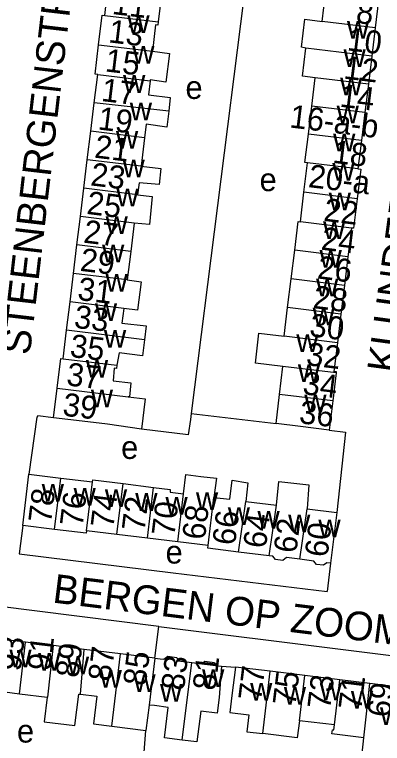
# Model space of a CAD drawing. Extents: x 157569 to 159501, y 382907 to 384670.
# Drawn here: x 158314.5 to 158378.5, y 383245.4 to 383372.1 of the extents above; entities that cross this region are included whole.
import ezdxf

# ---------------------------------------------------------------- set-up
doc = ezdxf.new("R2010")
doc.units = 0
for name, color, linetype in [('BLT_Basislijn', 7, 'Continuous'), ('BLT_Bebouwing', 7, 'Continuous'), ('BLT_Centroide', 7, 'Continuous'), ('BLT_Huisnummer', 7, 'Continuous'), ('BLT_Huisnummer_ tussenligend', 7, 'Continuous'), ('BLT_Huisnummer_reeks', 7, 'Continuous'), ('BLT_Onderdoorgang_en_onderverdeling', 7, 'Continuous'), ('BLT_Onderverdeling_panden', 7, 'Continuous'), ('BLT_Straatnaam', 7, 'Continuous')]:
    doc.layers.add(name, color=color, linetype=linetype)

msp = doc.modelspace()

# ---------------------------------------------------------------- linework, layer by layer
at = {"layer": 'BLT_Basislijn'}
for p, q in [((158355.97, 383387.8), (158345.24, 383302.74)), ((158345.24, 383302.74), (158359.98, 383300.99)), ((158315.92, 383283.29), (158315.31, 383278.35)), ((158315.31, 383278.35), (158342.09, 383275.07)), ((158369.46, 383276.73), (158368.86, 383271.79)), ((158342.09, 383275.07), (158368.86, 383271.79)), ((158339.59, 383265.74), (158277.12, 383273.59)), ((158338.91, 383260.25), (158339.59, 383265.74)), ((158350.48, 383258.81), (158352.94, 383258.69)), ((158336.5, 383237.34), (158337.36, 383247.64))]:
    msp.add_line(p, q, dxfattribs=at)
for points in [[(158321.3, 383302.01), (158318.55, 383302.34), (158318.39, 383302.11), (158317.01, 383292.21)], [(158345.24, 383302.74), (158345.12, 383301.73), (158344.71, 383299.03), (158336.57, 383300.05)], [(158369.21, 383299.86), (158372.05, 383299.48), (158370.54, 383285.53)], [(158339.59, 383265.74), (158436.22, 383253.68)]]:
    msp.add_lwpolyline(points, dxfattribs=at)
at = {"layer": 'BLT_Bebouwing'}
for p, q in [((158330.2, 383371.91), (158330.75, 383376.5)), ((158340.06, 383375.37), (158339.5, 383370.78)), ((158377.82, 383374.66), (158377.22, 383369.76)), ((158377.22, 383369.76), (158376.62, 383364.86)), ((158376.62, 383364.86), (158376.03, 383359.96)), ((158328.37, 383356.73), (158328.97, 383361.66)), ((158366.2, 383356.18), (158366.8, 383361.09)), ((158376.03, 383359.96), (158375.43, 383355.06)), ((158327.77, 383351.79), (158328.37, 383356.73)), ((158365.6, 383351.28), (158366.2, 383356.18)), ((158375.43, 383355.06), (158374.83, 383350.16)), ((158327.16, 383346.85), (158327.77, 383351.79)), ((158365, 383346.38), (158365.6, 383351.28)), ((158337.11, 383350.65), (158336.51, 383345.71)), ((158374.83, 383350.16), (158374.23, 383345.26)), ((158326.56, 383341.91), (158327.16, 383346.85)), ((158364.83, 383341.19), (158365.46, 383346.33)), ((158365.46, 383346.33), (158365, 383346.38)), ((158325.96, 383336.97), (158326.56, 383341.91)), ((158364.21, 383336.06), (158364.83, 383341.19)), ((158325.36, 383332.03), (158325.96, 383336.97)), ((158335.31, 383335.83), (158334.71, 383330.89)), ((158373.1, 383334.97), (158372.49, 383329.99)), ((158324.76, 383327.09), (158325.36, 383332.03)), ((158334.71, 383330.89), (158334.11, 383325.95)), ((158362.61, 383326.14), (158363.22, 383331.12)), ((158372.49, 383329.99), (158371.88, 383325.01)), ((158324.16, 383322.15), (158324.76, 383327.09)), ((158362, 383321.16), (158362.61, 383326.14)), ((158371.88, 383325.01), (158371.27, 383320.03)), ((158323.56, 383317.21), (158324.16, 383322.15)), ((158361.39, 383316.18), (158362, 383321.16)), ((158371.27, 383320.03), (158370.66, 383315.05)), ((158322.96, 383312.27), (158323.56, 383317.21)), ((158370.66, 383315.05), (158370.05, 383310.06)), ((158360.59, 383306.06), (158361.18, 383310.93)), ((158370.42, 383309.79), (158369.83, 383304.94)), ((158321.3, 383302.01), (158321.93, 383307.16)), ((158359.98, 383300.99), (158360.59, 383306.06)), ((158369.83, 383304.94), (158369.21, 383299.86)), ((158336.57, 383300.05), (158330.65, 383300.87)), ((158315.92, 383283.29), (158317.01, 383292.21)), ((158317.01, 383292.21), (158322.54, 383291.53)), ((158322.54, 383291.53), (158328.08, 383290.85)), ((158333.41, 383290.6), (158338.68, 383289.9)), ((158354.71, 383287.47), (158360.05, 383286.82)), ((158365.39, 383286.16), (158370.54, 383285.53)), ((158370.54, 383285.53), (158369.46, 383276.73)), ((158321.45, 383282.61), (158315.92, 383283.29)), ((158332.32, 383281.73), (158327.04, 383282.37)), ((158337.6, 383281.08), (158332.32, 383281.73)), ((158342.89, 383280.43), (158337.6, 383281.08)), ((158348.17, 383279.79), (158342.89, 383280.43)), ((158358.78, 383278.02), (158353.44, 383278.67)), ((158316.44, 383263.01), (158311.32, 383263.64)), ((158321.29, 383262.41), (158316.44, 383263.01)), ((158326.63, 383261.76), (158321.29, 383262.41)), ((158332.96, 383260.98), (158326.63, 383261.76)), ((158338.91, 383260.25), (158332.96, 383260.98)), ((158338.91, 383260.25), (158339.83, 383260.13)), ((158358.96, 383257.94), (158352.94, 383258.69)), ((158365.01, 383257.2), (158358.96, 383257.94)), ((158371.08, 383256.45), (158365.01, 383257.2)), ((158376.31, 383255.8), (158371.08, 383256.45)), ((158380.92, 383255.24), (158376.31, 383255.8)), ((158310.43, 383254.66), (158315.37, 383254.05)), ((158315.37, 383254.05), (158320.18, 383253.45)), ((158338.82, 383252), (158337.9, 383252.06)), ((158331.42, 383248.41), (158337.36, 383247.64)), ((158370.12, 383248.63), (158364.07, 383249.36))]:
    msp.add_line(p, q, dxfattribs=at)
for points in [[(158367.99, 383370.89), (158368.59, 383375.79), (158369.04, 383375.73)], [(158329.12, 383366.84), (158329.75, 383371.97), (158330.2, 383371.91)], [(158365.18, 383366.26), (158364.39, 383366.38), (158364.99, 383371.3), (158367.99, 383370.89)], [(158339.5, 383370.78), (158339.43, 383370.21), (158339.04, 383370.26), (158338.48, 383365.7)], [(158328.97, 383361.66), (158328.5, 383361.72), (158329.12, 383366.84)], [(158366.8, 383361.09), (158364.59, 383361.35), (158365.18, 383366.26)], [(158338.48, 383365.7), (158341.44, 383365.32), (158340.83, 383360.3), (158338.1, 383360.71), (158338.08, 383360.55)], [(158338.08, 383360.55), (158337.78, 383358.1), (158341.59, 383357.64), (158341.31, 383355.29)], [(158341.31, 383355.29), (158340.97, 383352.49), (158337.42, 383353), (158337.11, 383350.65)], [(158336.51, 383345.71), (158339.96, 383345.33), (158339.63, 383342.52), (158336.18, 383342.82), (158335.91, 383340.77)], [(158374.23, 383345.26), (158374.7, 383345.2), (158374.07, 383340.06)], [(158335.91, 383340.77), (158338.42, 383340.47), (158337.99, 383335.57), (158335.31, 383335.83)], [(158374.07, 383340.06), (158373.45, 383334.93), (158373.1, 383334.97)], [(158363.22, 383331.12), (158363.83, 383336.1), (158364.21, 383336.06)], [(158334.11, 383325.95), (158336.5, 383325.62), (158335.88, 383320.7), (158333.51, 383321.01)], [(158333.51, 383321.01), (158333.14, 383318.46), (158337.38, 383317.99), (158337.08, 383315.56)], [(158337.08, 383315.56), (158336.74, 383312.74), (158332.7, 383313.29), (158332.31, 383311.13)], [(158361.18, 383310.93), (158356.38, 383311.5), (158356.99, 383316.72), (158361.39, 383316.18)], [(158321.93, 383307.16), (158322.55, 383312.32), (158322.96, 383312.27)], [(158332.31, 383311.13), (158332.24, 383310.59), (158331.83, 383310.64), (158331.65, 383308.44), (158334.72, 383308.06), (158334.51, 383305.64), (158334.25, 383305.66)], [(158370.05, 383310.06), (158370.45, 383310.02), (158370.42, 383309.79)], [(158334.25, 383305.66), (158337.23, 383305.29), (158336.57, 383300.05)], [(158330.65, 383300.87), (158326.26, 383301.4), (158321.3, 383302.01)], [(158369.21, 383299.86), (158364.24, 383300.46), (158359.98, 383300.99)], [(158343.91, 383288.79), (158344.27, 383292.14), (158346.9, 383291.81), (158349.63, 383291.52), (158349.19, 383288.14)], [(158328.08, 383290.85), (158328.12, 383291.24), (158333.41, 383290.6)], [(158349.19, 383288.14), (158351.92, 383287.85), (158352.33, 383291.15), (158355.06, 383290.67), (158354.71, 383287.47)], [(158360.05, 383286.82), (158360.48, 383290.95), (158365.7, 383290.36), (158365.39, 383286.16)], [(158338.68, 383289.9), (158341.59, 383289.52), (158341.54, 383289.08), (158343.91, 383288.79)], [(158327.04, 383282.37), (158326.98, 383281.93), (158321.45, 383282.61)], [(158353.44, 383278.67), (158348.11, 383279.32), (158348.17, 383279.79)], [(158364.13, 383277.41), (158361.79, 383277.7), (158361.18, 383277.22), (158359.86, 383277.38), (158359.43, 383277.94), (158358.78, 383278.02)], [(158369.46, 383276.73), (158368.8, 383276.81), (158368.23, 383276.36), (158367.04, 383276.51), (158366.56, 383277.11), (158364.13, 383277.41)], [(158339.83, 383260.13), (158340.49, 383260.05), (158341.14, 383260.56), (158342.7, 383260.37), (158342.96, 383259.74), (158345.35, 383259.45)], [(158350.48, 383258.81), (158350.11, 383253.4), (158349.77, 383250.65), (158346.91, 383251.01), (158346.21, 383245.68), (158343.64, 383246)], [(158345.35, 383259.45), (158347.23, 383259.22), (158347.6, 383259.71), (158349.28, 383259.5), (158349.52, 383258.93), (158350.48, 383258.81)], [(158352.94, 383258.69), (158352.32, 383253.73), (158351.96, 383250.81), (158355.26, 383250.38), (158354.9, 383247.4), (158357.66, 383247.11)], [(158320.18, 383253.45), (158319.66, 383249.19), (158325.01, 383248.53), (158325.68, 383253.99), (158325.99, 383253.95)], [(158325.99, 383253.95), (158328.82, 383253.6), (158328.25, 383248.8), (158331.42, 383248.41)], [(158337.9, 383252.06), (158337.36, 383247.64)], [(158343.64, 383246), (158340.57, 383246.38), (158341.23, 383251.68), (158338.82, 383252)], [(158364.07, 383249.36), (158363.65, 383246.39), (158357.66, 383247.11)], [(158375.25, 383246.36), (158369.68, 383247.08), (158369.77, 383247.8), (158370.02, 383247.77), (158370.12, 383248.63)], [(158379.58, 383241.8), (158379.53, 383241.43), (158374.76, 383242.01), (158375.25, 383246.36)]]:
    msp.add_lwpolyline(points, dxfattribs=at)
at = {"layer": 'BLT_Onderdoorgang_en_onderverdeling'}
msp.add_lwpolyline([(158338.91, 383260.25), (158337.9, 383252.06)], dxfattribs=at)
at = {"layer": 'BLT_Onderverdeling_panden'}
for p, q in [((158330.2, 383371.91), (158339.5, 383370.78)), ((158377.22, 383369.76), (158367.99, 383370.89)), ((158329.12, 383366.84), (158338.48, 383365.7)), ((158376.62, 383364.86), (158365.18, 383366.26)), ((158328.97, 383361.66), (158338.08, 383360.55)), ((158376.03, 383359.96), (158366.8, 383361.09)), ((158341.31, 383355.29), (158328.37, 383356.73)), ((158375.43, 383355.06), (158366.2, 383356.18)), ((158337.11, 383350.65), (158327.77, 383351.79)), ((158374.83, 383350.16), (158365.6, 383351.28)), ((158336.51, 383345.71), (158327.16, 383346.85)), ((158374.23, 383345.26), (158365.46, 383346.33)), ((158335.91, 383340.77), (158326.56, 383341.91)), ((158374.07, 383340.06), (158364.83, 383341.19)), ((158335.31, 383335.83), (158325.96, 383336.97)), ((158373.1, 383334.97), (158364.21, 383336.06)), ((158334.71, 383330.89), (158325.36, 383332.03)), ((158372.49, 383329.99), (158363.22, 383331.12)), ((158334.11, 383325.95), (158324.76, 383327.09)), ((158371.88, 383325.01), (158362.61, 383326.14)), ((158333.51, 383321.01), (158324.16, 383322.15)), ((158371.27, 383320.03), (158362, 383321.16)), ((158337.08, 383315.56), (158323.56, 383317.21)), ((158370.66, 383315.05), (158361.39, 383316.18)), ((158322.96, 383312.27), (158332.31, 383311.13)), ((158370.42, 383309.79), (158361.18, 383310.93)), ((158321.93, 383307.16), (158334.25, 383305.66)), ((158369.83, 383304.94), (158360.59, 383306.06)), ((158321.45, 383282.61), (158322.54, 383291.53)), ((158327.04, 383282.37), (158328.08, 383290.85)), ((158332.32, 383281.73), (158333.41, 383290.6)), ((158337.6, 383281.08), (158338.68, 383289.9)), ((158342.89, 383280.43), (158343.91, 383288.79)), ((158348.17, 383279.79), (158349.19, 383288.14)), ((158353.44, 383278.67), (158354.71, 383287.47)), ((158358.78, 383278.02), (158360.05, 383286.82)), ((158364.13, 383277.41), (158365.39, 383286.16)), ((158315.37, 383254.05), (158316.44, 383263.01)), ((158325.99, 383253.95), (158326.63, 383261.76)), ((158331.42, 383248.41), (158332.96, 383260.98)), ((158343.64, 383246), (158345.35, 383259.45)), ((158357.66, 383247.11), (158358.96, 383257.94)), ((158364.07, 383249.36), (158365.01, 383257.2)), ((158370.12, 383248.63), (158371.08, 383256.45)), ((158375.25, 383246.36), (158376.31, 383255.8))]:
    msp.add_line(p, q, dxfattribs=at)
msp.add_lwpolyline([(158320.18, 383253.45), (158320.29, 383253.44), (158321.29, 383262.41)], dxfattribs=at)

# ---------------------------------------------------------------- texts
at = {"layer": 'BLT_Centroide'}
for s, p in [('w', (158334.12, 383368.84)), ('w', (158372.31, 383367.88)), ('w', (158334.98, 383363.56)), ('w', (158371.71, 383362.97)), ('w', (158333.38, 383358.47)), ('w', (158371.11, 383358.06)), ('e', (158344.23, 383357.41)), ('w', (158334.55, 383353.69)), ('w', (158370.52, 383353.16)), ('w', (158332.14, 383348.75)), ('w', (158369.91, 383348.28)), ('w', (158333.29, 383343.81)), ('w', (158369.77, 383343.19)), ('e', (158357.12, 383341.39)), ('w', (158332.22, 383338.75)), ('w', (158369.14, 383338.06)), ('w', (158330.34, 383333.94)), ('w', (158368.16, 383333.06)), ('w', (158329.73, 383329)), ('w', (158367.55, 383328.06)), ('w', (158330.33, 383323.91)), ('w', (158366.94, 383323.09)), ('w', (158328.48, 383318.84)), ('w', (158366.33, 383318.09)), ('w', (158330.05, 383314.16)), ('w', (158363.5, 383313.41)), ('w', (158326.91, 383308.97)), ('w', (158363.78, 383308.22)), ('w', (158327.77, 383303.84)), ('w', (158364.9, 383302.97)), ('e', (158333.04, 383294.85)), ('w', (158319.23, 383287.41)), ('w', (158324.77, 383286.73)), ('w', (158330.22, 383286.48)), ('w', (158346.05, 383285.97)), ('w', (158335.5, 383285.83)), ('w', (158340.75, 383285.16)), ('w', (158351.59, 383283.39)), ('w', (158356.75, 383282.73)), ('w', (158362.08, 383282.11)), ('w', (158367.34, 383281.2)), ('e', (158340.77, 383276.67)), ('w', (158313.61, 383258.66)), ('w', (158318.61, 383258.03)), ('w', (158323.61, 383257.42)), ('w', (158329.3, 383255.09)), ('w', (158335.17, 383254.34)), ('w', (158347.12, 383255.19)), ('w', (158339.81, 383252.65)), ('w', (158355.47, 383252.86)), ('w', (158361.34, 383252.16)), ('w', (158367.58, 383252.91)), ('w', (158373, 383251.44)), ('w', (158378.06, 383248.59)), ('e', (158314.93, 383245.56))]:
    msp.add_text(s, height=4, dxfattribs=at).set_placement(p)
at = {"layer": 'BLT_Huisnummer'}
for s, rotation, p in [('8', 353.0408, (158373.75, 383370.65)), ('13', 353.0667, (158330.72, 383367.26)), ('12', 353.0408, (158371.61, 383360.96)), ('17', 353.0667, (158329.47, 383357.06)), ('21', 353.0667, (158328.28, 383347.22)), ('25', 353.0667, (158326.92, 383337.44)), ('24', 353.0408, (158367.68, 383331.23)), ('29', 353.0667, (158325.78, 383327.55)), ('28', 353.0408, (158366.27, 383321.07)), ('33', 353.0667, (158324.73, 383317.66)), ('32', 353.0408, (158365.1, 383311.17)), ('39', 353.0667, (158322.74, 383302.4)), ('36', 353.0408, (158363.87, 383301.08)), ('78', 83.024, (158320.85, 383283.58)), ('72', 83.024, (158337.1, 383282.15)), ('68', 83.024, (158347.59, 383280.67)), ('64', 83.024, (158358.21, 383279.2)), ('60', 83.024, (158368.92, 383277.65)), ('93', 82.9485, (158315.56, 383257.84)), ('89', 82.9485, (158325.61, 383256.7)), ('85', 82.9485, (158337.32, 383255.29)), ('81', 83.1515, (158349.42, 383254.49)), ('77', 82.9882, (158357.36, 383252.7)), ('71', 82.9882, (158374.78, 383251.08))]:
    msp.add_text(s, height=4, rotation=rotation, dxfattribs=at).set_placement(p)
at = {"layer": 'BLT_Huisnummer_ tussenligend'}
for s, rotation, p in [('11', 353.0667, (158331.35, 383372.18)), ('10', 353.0408, (158372.22, 383365.87)), ('15', 353.0667, (158330.13, 383362.21)), ('14', 353.0408, (158370.94, 383356.08)), ('19', 353.0667, (158328.88, 383352.12)), ('18', 353.0408, (158369.7, 383346.32)), ('23', 353.0667, (158327.6, 383342.4)), ('22', 353.0408, (158368.13, 383336.23)), ('27', 353.0667, (158326.37, 383332.45)), ('26', 353.0408, (158367.02, 383326.23)), ('31', 353.0667, (158325.34, 383322.5)), ('30', 353.0408, (158365.67, 383316.19)), ('35', 353.0667, (158324.01, 383312.6)), ('37', 353.0667, (158323.4, 383307.66)), ('34', 353.0408, (158364.48, 383306.12)), ('76', 83.024, (158326.33, 383282.97)), ('74', 83.024, (158331.68, 383282.73)), ('70', 83.024, (158342.29, 383281.31)), ('66', 83.024, (158352.85, 383279.73)), ('62', 83.024, (158363.51, 383278.37)), ('91', 82.9485, (158320.67, 383257.9)), ('87', 82.9485, (158331.23, 383256.08)), ('83', 83.1515, (158343.96, 383254.5)), ('75', 82.9882, (158363.34, 383251.84)), ('73', 82.9882, (158369.37, 383251.21)), ('69', 82.9882, (158379.78, 383249.82))]:
    msp.add_text(s, height=4, rotation=rotation, dxfattribs=at).set_placement(p)
at = {"layer": 'BLT_Huisnummer_reeks'}
for s, p in [('16-a-b', (158362.2, 383352.47)), ('20-a', (158365.46, 383342.1))]:
    msp.add_text(s, height=4, rotation=353.0408, dxfattribs=at).set_placement(p)
at = {"layer": 'BLT_Straatnaam'}
for s, rotation, p in [('STEENBERGENSTRAAT', 83.3526, (158317.16, 383312.79)), ('KLUNDERTSTRAAT', 82.2973, (158380.76, 383309.67)), ('BERGEN OP ZOOMSTRAAT', 352.9387, (158320.99, 383269.91))]:
    msp.add_text(s, height=5, rotation=rotation, dxfattribs=at).set_placement(p)

doc.saveas('drawing.dxf')
